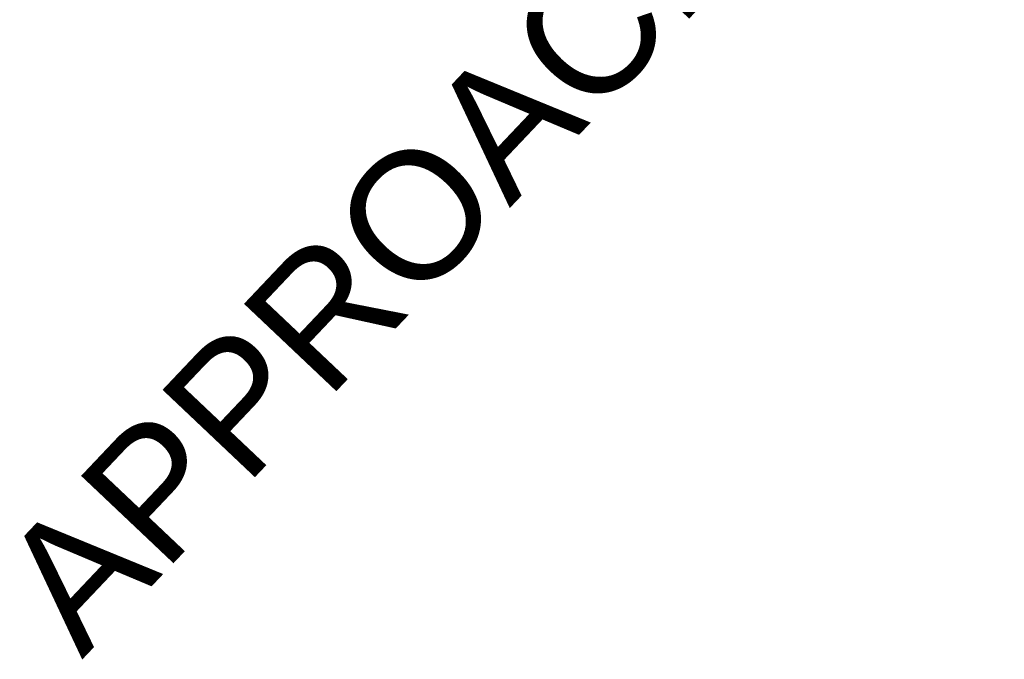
# Model space of a CAD drawing. Header units: feet. Extents: x 2017353 to 2024169, y 808050 to 818690.
# Tile 277 of 305: x 2022338 to 2022387, y 814293 to 814325. Entities that reach past the tile are written whole.
import ezdxf
from ezdxf.enums import TextEntityAlignment as Align

# ---------------------------------------------------------------- set-up
doc = ezdxf.new("R2010")
doc.units = ezdxf.units.FT
doc.header["$MEASUREMENT"] = 0
doc.layers.add('Notes', color=3, linetype='Continuous', lineweight=100)
doc.styles.add('Style-Arial', font='arial.ttf')

msp = doc.modelspace()

# ---------------------------------------------------------------- texts
at = {"layer": 'Notes', "style": 'Style-Arial'}
msp.add_text('APPROACH SLAB', height=6.343969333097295, rotation=46.57406826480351, dxfattribs=at).set_placement((2022336.685089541, 814297.2160411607, -590.8548859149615), align=Align.TOP_LEFT)

doc.saveas('drawing.dxf')
